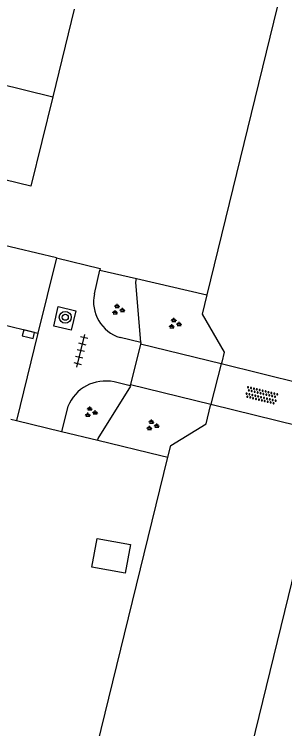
# Model space of a CAD drawing. Extents: x 128000 to 131008, y 398996 to 402500.
# Drawn here: x 128220.62 to 128238.65, y 399514.1 to 399561.75 of the extents above; entities that cross this region are included whole.
import ezdxf

# ---------------------------------------------------------------- set-up
doc = ezdxf.new("R2010")
doc.units = 0
for name, color, linetype in [('gg-afsc-erfafscheiding', 7, 'Continuous'), ('gg-afsc-muur', 7, 'Continuous'), ('gg-bbg-gedigitaliseerde bijgebouw', 7, 'Continuous'), ('gg-bbg-hoofdgebouw', 7, 'Continuous'), ('gg-bbg-tussenscheiding', 7, 'Continuous'), ('gg-knt-BGT kruinlijn', 7, 'Continuous'), ('gg-knt-verharding', 7, 'Continuous'), ('gg-knt-verharding nz', 7, 'Continuous'), ('gg-kntw-beschoeiing', 7, 'Continuous'), ('gg-kwrk-kunstwerk niveau 01', 7, 'Continuous'), ('gt-grn-vlakafsluiter', 7, 'Continuous'), ('gt-symb-boom', 7, 'Continuous'), ('gt-symb-groenvak', 7, 'Continuous'), ('gt-symb-kolk', 7, 'Continuous'), ('gt-symb-overige verharding', 7, 'Continuous'), ('gt-symb-tegel verharding', 7, 'Continuous')]:
    doc.layers.add(name, color=color, linetype=linetype)

# ---------------------------------------------------------------- blocks, each defined once
blk = doc.blocks.new('gt0-OVH')
at = {"layer": 'gt-symb-overige verharding'}
for points in [[(-0.972, 0.298), (-0.967, 0.308), (-0.965, 0.319), (-0.966, 0.33), (-0.971, 0.34), (-0.978, 0.348), (-0.988, 0.353), (-0.999, 0.355), (-1.01, 0.354), (-1.02, 0.349), (-1.028, 0.342), (-1.033, 0.332), (-1.035, 0.321), (-1.034, 0.31), (-1.029, 0.3), (-1.022, 0.292), (-1.012, 0.287), (-1.001, 0.285), (-0.99, 0.286), (-0.98, 0.291)], [(-0.872, 0.106), (-0.867, 0.116), (-0.865, 0.126), (-0.866, 0.137), (-0.871, 0.147), (-0.878, 0.156), (-0.888, 0.161), (-0.899, 0.163), (-0.91, 0.162), (-0.92, 0.157), (-0.928, 0.15), (-0.933, 0.14), (-0.935, 0.129), (-0.934, 0.118), (-0.929, 0.108), (-0.922, 0.1), (-0.912, 0.095), (-0.901, 0.092), (-0.89, 0.094), (-0.88, 0.098)], [(-0.772, 0.298), (-0.767, 0.308), (-0.765, 0.319), (-0.766, 0.33), (-0.771, 0.34), (-0.778, 0.348), (-0.788, 0.353), (-0.799, 0.355), (-0.81, 0.354), (-0.82, 0.349), (-0.828, 0.342), (-0.833, 0.332), (-0.835, 0.321), (-0.834, 0.31), (-0.829, 0.3), (-0.822, 0.292), (-0.812, 0.287), (-0.801, 0.285), (-0.79, 0.286), (-0.78, 0.291)], [(-0.672, 0.106), (-0.667, 0.116), (-0.665, 0.126), (-0.666, 0.137), (-0.671, 0.147), (-0.678, 0.156), (-0.688, 0.161), (-0.699, 0.163), (-0.71, 0.162), (-0.72, 0.157), (-0.728, 0.15), (-0.733, 0.14), (-0.735, 0.129), (-0.734, 0.118), (-0.729, 0.108), (-0.722, 0.1), (-0.712, 0.095), (-0.701, 0.092), (-0.69, 0.094), (-0.68, 0.098)], [(-0.572, 0.298), (-0.567, 0.308), (-0.565, 0.319), (-0.566, 0.33), (-0.571, 0.34), (-0.578, 0.348), (-0.588, 0.353), (-0.599, 0.355), (-0.61, 0.354), (-0.62, 0.349), (-0.628, 0.342), (-0.633, 0.332), (-0.635, 0.321), (-0.634, 0.31), (-0.629, 0.3), (-0.622, 0.292), (-0.612, 0.287), (-0.601, 0.285), (-0.59, 0.286), (-0.58, 0.291)], [(-0.472, 0.106), (-0.467, 0.116), (-0.465, 0.126), (-0.466, 0.137), (-0.471, 0.147), (-0.478, 0.156), (-0.488, 0.161), (-0.499, 0.163), (-0.51, 0.162), (-0.52, 0.157), (-0.528, 0.15), (-0.533, 0.14), (-0.535, 0.129), (-0.534, 0.118), (-0.529, 0.108), (-0.522, 0.1), (-0.512, 0.095), (-0.501, 0.092), (-0.49, 0.094), (-0.48, 0.098)], [(-0.372, 0.298), (-0.367, 0.308), (-0.365, 0.319), (-0.366, 0.33), (-0.371, 0.34), (-0.378, 0.348), (-0.388, 0.353), (-0.399, 0.355), (-0.41, 0.354), (-0.42, 0.349), (-0.428, 0.342), (-0.433, 0.332), (-0.435, 0.321), (-0.434, 0.31), (-0.429, 0.3), (-0.422, 0.292), (-0.412, 0.287), (-0.401, 0.285), (-0.39, 0.286), (-0.38, 0.291)], [(-0.272, 0.106), (-0.267, 0.116), (-0.265, 0.126), (-0.266, 0.137), (-0.271, 0.147), (-0.278, 0.156), (-0.288, 0.161), (-0.299, 0.163), (-0.31, 0.162), (-0.32, 0.157), (-0.328, 0.15), (-0.333, 0.14), (-0.335, 0.129), (-0.334, 0.118), (-0.329, 0.108), (-0.322, 0.1), (-0.312, 0.095), (-0.301, 0.092), (-0.29, 0.094), (-0.28, 0.098)], [(-0.172, 0.298), (-0.167, 0.308), (-0.165, 0.319), (-0.166, 0.33), (-0.171, 0.34), (-0.178, 0.348), (-0.188, 0.353), (-0.199, 0.355), (-0.21, 0.354), (-0.22, 0.349), (-0.228, 0.342), (-0.233, 0.332), (-0.235, 0.321), (-0.234, 0.31), (-0.229, 0.3), (-0.222, 0.292), (-0.212, 0.287), (-0.201, 0.285), (-0.19, 0.286), (-0.18, 0.291)], [(-0.072, 0.106), (-0.067, 0.116), (-0.065, 0.126), (-0.066, 0.137), (-0.071, 0.147), (-0.078, 0.156), (-0.088, 0.161), (-0.099, 0.163), (-0.11, 0.162), (-0.12, 0.157), (-0.128, 0.15), (-0.133, 0.14), (-0.135, 0.129), (-0.134, 0.118), (-0.129, 0.108), (-0.122, 0.1), (-0.112, 0.095), (-0.101, 0.092), (-0.09, 0.094), (-0.08, 0.098)], [(0.028, 0.298), (0.033, 0.308), (0.035, 0.319), (0.034, 0.33), (0.029, 0.34), (0.022, 0.348), (0.012, 0.353), (0.001, 0.355), (-0.01, 0.354), (-0.02, 0.349), (-0.028, 0.342), (-0.033, 0.332), (-0.035, 0.321), (-0.034, 0.31), (-0.029, 0.3), (-0.022, 0.292), (-0.012, 0.287), (-0.001, 0.285), (0.01, 0.286), (0.02, 0.291)], [(0.128, 0.106), (0.133, 0.116), (0.135, 0.126), (0.134, 0.137), (0.129, 0.147), (0.122, 0.156), (0.112, 0.161), (0.101, 0.163), (0.09, 0.162), (0.08, 0.157), (0.072, 0.15), (0.067, 0.14), (0.065, 0.129), (0.066, 0.118), (0.071, 0.108), (0.078, 0.1), (0.088, 0.095), (0.099, 0.092), (0.11, 0.094), (0.12, 0.098)], [(0.228, 0.298), (0.233, 0.308), (0.235, 0.319), (0.234, 0.33), (0.229, 0.34), (0.222, 0.348), (0.212, 0.353), (0.201, 0.355), (0.19, 0.354), (0.18, 0.349), (0.172, 0.342), (0.167, 0.332), (0.165, 0.321), (0.166, 0.31), (0.171, 0.3), (0.178, 0.292), (0.188, 0.287), (0.199, 0.285), (0.21, 0.286), (0.22, 0.291)], [(0.328, 0.106), (0.333, 0.116), (0.335, 0.126), (0.334, 0.137), (0.329, 0.147), (0.322, 0.156), (0.312, 0.161), (0.301, 0.163), (0.29, 0.162), (0.28, 0.157), (0.272, 0.15), (0.267, 0.14), (0.265, 0.129), (0.266, 0.118), (0.271, 0.108), (0.278, 0.1), (0.288, 0.095), (0.299, 0.092), (0.31, 0.094), (0.32, 0.098)], [(0.428, 0.298), (0.433, 0.308), (0.435, 0.319), (0.434, 0.33), (0.429, 0.34), (0.422, 0.348), (0.412, 0.353), (0.401, 0.355), (0.39, 0.354), (0.38, 0.349), (0.372, 0.342), (0.367, 0.332), (0.365, 0.321), (0.366, 0.31), (0.371, 0.3), (0.378, 0.292), (0.388, 0.287), (0.399, 0.285), (0.41, 0.286), (0.42, 0.291)], [(0.528, 0.106), (0.533, 0.116), (0.535, 0.126), (0.534, 0.137), (0.529, 0.147), (0.522, 0.156), (0.512, 0.161), (0.501, 0.163), (0.49, 0.162), (0.48, 0.157), (0.472, 0.15), (0.467, 0.14), (0.465, 0.129), (0.466, 0.118), (0.471, 0.108), (0.478, 0.1), (0.488, 0.095), (0.499, 0.092), (0.51, 0.094), (0.52, 0.098)], [(0.628, 0.298), (0.633, 0.308), (0.635, 0.319), (0.634, 0.33), (0.629, 0.34), (0.622, 0.348), (0.612, 0.353), (0.601, 0.355), (0.59, 0.354), (0.58, 0.349), (0.572, 0.342), (0.567, 0.332), (0.565, 0.321), (0.566, 0.31), (0.571, 0.3), (0.578, 0.292), (0.588, 0.287), (0.599, 0.285), (0.61, 0.286), (0.62, 0.291)], [(0.728, 0.106), (0.733, 0.116), (0.735, 0.126), (0.734, 0.137), (0.729, 0.147), (0.722, 0.156), (0.712, 0.161), (0.701, 0.163), (0.69, 0.162), (0.68, 0.157), (0.672, 0.15), (0.667, 0.14), (0.665, 0.129), (0.666, 0.118), (0.671, 0.108), (0.678, 0.1), (0.688, 0.095), (0.699, 0.092), (0.71, 0.094), (0.72, 0.098)], [(0.828, 0.298), (0.833, 0.308), (0.835, 0.319), (0.834, 0.33), (0.829, 0.34), (0.822, 0.348), (0.812, 0.353), (0.801, 0.355), (0.79, 0.354), (0.78, 0.349), (0.772, 0.342), (0.767, 0.332), (0.765, 0.321), (0.766, 0.31), (0.771, 0.3), (0.778, 0.292), (0.788, 0.287), (0.799, 0.285), (0.81, 0.286), (0.82, 0.291)], [(0.928, 0.106), (0.933, 0.116), (0.935, 0.126), (0.934, 0.137), (0.929, 0.147), (0.922, 0.156), (0.912, 0.161), (0.901, 0.163), (0.89, 0.162), (0.88, 0.157), (0.872, 0.15), (0.867, 0.14), (0.865, 0.129), (0.866, 0.118), (0.871, 0.108), (0.878, 0.1), (0.888, 0.095), (0.899, 0.092), (0.91, 0.094), (0.92, 0.098)], [(1.028, 0.298), (1.033, 0.308), (1.035, 0.319), (1.034, 0.33), (1.029, 0.34), (1.022, 0.348), (1.012, 0.353), (1.001, 0.355), (0.99, 0.354), (0.98, 0.349), (0.972, 0.342), (0.967, 0.332), (0.965, 0.321), (0.966, 0.31), (0.971, 0.3), (0.978, 0.292), (0.988, 0.287), (0.999, 0.285), (1.01, 0.286), (1.02, 0.291)], [(-0.972, -0.142), (-0.967, -0.132), (-0.965, -0.121), (-0.966, -0.11), (-0.971, -0.1), (-0.978, -0.092), (-0.988, -0.087), (-0.999, -0.085), (-1.01, -0.086), (-1.02, -0.091), (-1.028, -0.098), (-1.033, -0.108), (-1.035, -0.119), (-1.034, -0.13), (-1.029, -0.14), (-1.022, -0.148), (-1.012, -0.153), (-1.001, -0.155), (-0.99, -0.154), (-0.98, -0.149)], [(-0.872, -0.334), (-0.867, -0.324), (-0.865, -0.314), (-0.866, -0.303), (-0.871, -0.293), (-0.878, -0.284), (-0.888, -0.279), (-0.899, -0.277), (-0.91, -0.278), (-0.92, -0.283), (-0.928, -0.29), (-0.933, -0.3), (-0.935, -0.311), (-0.934, -0.322), (-0.929, -0.332), (-0.922, -0.34), (-0.912, -0.345), (-0.901, -0.348), (-0.89, -0.346), (-0.88, -0.342)], [(-0.772, -0.142), (-0.767, -0.132), (-0.765, -0.121), (-0.766, -0.11), (-0.771, -0.1), (-0.778, -0.092), (-0.788, -0.087), (-0.799, -0.085), (-0.81, -0.086), (-0.82, -0.091), (-0.828, -0.098), (-0.833, -0.108), (-0.835, -0.119), (-0.834, -0.13), (-0.829, -0.14), (-0.822, -0.148), (-0.812, -0.153), (-0.801, -0.155), (-0.79, -0.154), (-0.78, -0.149)], [(-0.672, -0.334), (-0.667, -0.324), (-0.665, -0.314), (-0.666, -0.303), (-0.671, -0.293), (-0.678, -0.284), (-0.688, -0.279), (-0.699, -0.277), (-0.71, -0.278), (-0.72, -0.283), (-0.728, -0.29), (-0.733, -0.3), (-0.735, -0.311), (-0.734, -0.322), (-0.729, -0.332), (-0.722, -0.34), (-0.712, -0.345), (-0.701, -0.348), (-0.69, -0.346), (-0.68, -0.342)], [(-0.572, -0.142), (-0.567, -0.132), (-0.565, -0.121), (-0.566, -0.11), (-0.571, -0.1), (-0.578, -0.092), (-0.588, -0.087), (-0.599, -0.085), (-0.61, -0.086), (-0.62, -0.091), (-0.628, -0.098), (-0.633, -0.108), (-0.635, -0.119), (-0.634, -0.13), (-0.629, -0.14), (-0.622, -0.148), (-0.612, -0.153), (-0.601, -0.155), (-0.59, -0.154), (-0.58, -0.149)], [(-0.472, -0.334), (-0.467, -0.324), (-0.465, -0.314), (-0.466, -0.303), (-0.471, -0.293), (-0.478, -0.284), (-0.488, -0.279), (-0.499, -0.277), (-0.51, -0.278), (-0.52, -0.283), (-0.528, -0.29), (-0.533, -0.3), (-0.535, -0.311), (-0.534, -0.322), (-0.529, -0.332), (-0.522, -0.34), (-0.512, -0.345), (-0.501, -0.348), (-0.49, -0.346), (-0.48, -0.342)], [(-0.372, -0.142), (-0.367, -0.132), (-0.365, -0.121), (-0.366, -0.11), (-0.371, -0.1), (-0.378, -0.092), (-0.388, -0.087), (-0.399, -0.085), (-0.41, -0.086), (-0.42, -0.091), (-0.428, -0.098), (-0.433, -0.108), (-0.435, -0.119), (-0.434, -0.13), (-0.429, -0.14), (-0.422, -0.148), (-0.412, -0.153), (-0.401, -0.155), (-0.39, -0.154), (-0.38, -0.149)], [(-0.272, -0.334), (-0.267, -0.324), (-0.265, -0.314), (-0.266, -0.303), (-0.271, -0.293), (-0.278, -0.284), (-0.288, -0.279), (-0.299, -0.277), (-0.31, -0.278), (-0.32, -0.283), (-0.328, -0.29), (-0.333, -0.3), (-0.335, -0.311), (-0.334, -0.322), (-0.329, -0.332), (-0.322, -0.34), (-0.312, -0.345), (-0.301, -0.348), (-0.29, -0.346), (-0.28, -0.342)], [(-0.172, -0.142), (-0.167, -0.132), (-0.165, -0.121), (-0.166, -0.11), (-0.171, -0.1), (-0.178, -0.092), (-0.188, -0.087), (-0.199, -0.085), (-0.21, -0.086), (-0.22, -0.091), (-0.228, -0.098), (-0.233, -0.108), (-0.235, -0.119), (-0.234, -0.13), (-0.229, -0.14), (-0.222, -0.148), (-0.212, -0.153), (-0.201, -0.155), (-0.19, -0.154), (-0.18, -0.149)], [(-0.072, -0.334), (-0.067, -0.324), (-0.065, -0.314), (-0.066, -0.303), (-0.071, -0.293), (-0.078, -0.284), (-0.088, -0.279), (-0.099, -0.277), (-0.11, -0.278), (-0.12, -0.283), (-0.128, -0.29), (-0.133, -0.3), (-0.135, -0.311), (-0.134, -0.322), (-0.129, -0.332), (-0.122, -0.34), (-0.112, -0.345), (-0.101, -0.348), (-0.09, -0.346), (-0.08, -0.342)], [(0.028, -0.142), (0.033, -0.132), (0.035, -0.121), (0.034, -0.11), (0.029, -0.1), (0.022, -0.092), (0.012, -0.087), (0.001, -0.085), (-0.01, -0.086), (-0.02, -0.091), (-0.028, -0.098), (-0.033, -0.108), (-0.035, -0.119), (-0.034, -0.13), (-0.029, -0.14), (-0.022, -0.148), (-0.012, -0.153), (-0.001, -0.155), (0.01, -0.154), (0.02, -0.149)], [(0.128, -0.334), (0.133, -0.324), (0.135, -0.314), (0.134, -0.303), (0.129, -0.293), (0.122, -0.284), (0.112, -0.279), (0.101, -0.277), (0.09, -0.278), (0.08, -0.283), (0.072, -0.29), (0.067, -0.3), (0.065, -0.311), (0.066, -0.322), (0.071, -0.332), (0.078, -0.34), (0.088, -0.345), (0.099, -0.348), (0.11, -0.346), (0.12, -0.342)], [(0.228, -0.142), (0.233, -0.132), (0.235, -0.121), (0.234, -0.11), (0.229, -0.1), (0.222, -0.092), (0.212, -0.087), (0.201, -0.085), (0.19, -0.086), (0.18, -0.091), (0.172, -0.098), (0.167, -0.108), (0.165, -0.119), (0.166, -0.13), (0.171, -0.14), (0.178, -0.148), (0.188, -0.153), (0.199, -0.155), (0.21, -0.154), (0.22, -0.149)], [(0.328, -0.334), (0.333, -0.324), (0.335, -0.314), (0.334, -0.303), (0.329, -0.293), (0.322, -0.284), (0.312, -0.279), (0.301, -0.277), (0.29, -0.278), (0.28, -0.283), (0.272, -0.29), (0.267, -0.3), (0.265, -0.311), (0.266, -0.322), (0.271, -0.332), (0.278, -0.34), (0.288, -0.345), (0.299, -0.348), (0.31, -0.346), (0.32, -0.342)], [(0.428, -0.142), (0.433, -0.132), (0.435, -0.121), (0.434, -0.11), (0.429, -0.1), (0.422, -0.092), (0.412, -0.087), (0.401, -0.085), (0.39, -0.086), (0.38, -0.091), (0.372, -0.098), (0.367, -0.108), (0.365, -0.119), (0.366, -0.13), (0.371, -0.14), (0.378, -0.148), (0.388, -0.153), (0.399, -0.155), (0.41, -0.154), (0.42, -0.149)], [(0.528, -0.334), (0.533, -0.324), (0.535, -0.314), (0.534, -0.303), (0.529, -0.293), (0.522, -0.284), (0.512, -0.279), (0.501, -0.277), (0.49, -0.278), (0.48, -0.283), (0.472, -0.29), (0.467, -0.3), (0.465, -0.311), (0.466, -0.322), (0.471, -0.332), (0.478, -0.34), (0.488, -0.345), (0.499, -0.348), (0.51, -0.346), (0.52, -0.342)], [(0.628, -0.142), (0.633, -0.132), (0.635, -0.121), (0.634, -0.11), (0.629, -0.1), (0.622, -0.092), (0.612, -0.087), (0.601, -0.085), (0.59, -0.086), (0.58, -0.091), (0.572, -0.098), (0.567, -0.108), (0.565, -0.119), (0.566, -0.13), (0.571, -0.14), (0.578, -0.148), (0.588, -0.153), (0.599, -0.155), (0.61, -0.154), (0.62, -0.149)], [(0.728, -0.334), (0.733, -0.324), (0.735, -0.314), (0.734, -0.303), (0.729, -0.293), (0.722, -0.284), (0.712, -0.279), (0.701, -0.277), (0.69, -0.278), (0.68, -0.283), (0.672, -0.29), (0.667, -0.3), (0.665, -0.311), (0.666, -0.322), (0.671, -0.332), (0.678, -0.34), (0.688, -0.345), (0.699, -0.348), (0.71, -0.346), (0.72, -0.342)], [(0.828, -0.142), (0.833, -0.132), (0.835, -0.121), (0.834, -0.11), (0.829, -0.1), (0.822, -0.092), (0.812, -0.087), (0.801, -0.085), (0.79, -0.086), (0.78, -0.091), (0.772, -0.098), (0.767, -0.108), (0.765, -0.119), (0.766, -0.13), (0.771, -0.14), (0.778, -0.148), (0.788, -0.153), (0.799, -0.155), (0.81, -0.154), (0.82, -0.149)], [(0.928, -0.334), (0.933, -0.324), (0.935, -0.314), (0.934, -0.303), (0.929, -0.293), (0.922, -0.284), (0.912, -0.279), (0.901, -0.277), (0.89, -0.278), (0.88, -0.283), (0.872, -0.29), (0.867, -0.3), (0.865, -0.311), (0.866, -0.322), (0.871, -0.332), (0.878, -0.34), (0.888, -0.345), (0.899, -0.348), (0.91, -0.346), (0.92, -0.342)], [(1.028, -0.142), (1.033, -0.132), (1.035, -0.121), (1.034, -0.11), (1.029, -0.1), (1.022, -0.092), (1.012, -0.087), (1.001, -0.085), (0.99, -0.086), (0.98, -0.091), (0.972, -0.098), (0.967, -0.108), (0.965, -0.119), (0.966, -0.13), (0.971, -0.14), (0.978, -0.148), (0.988, -0.153), (0.999, -0.155), (1.01, -0.154), (1.02, -0.149)]]:
    blk.add_lwpolyline(points, close=True, dxfattribs=at)
blk = doc.blocks.new('gt0-TEG1')
at = {"layer": 'gt-symb-tegel verharding'}
for p, q in [((-1.125, 0), (1.125, 0)), ((-0.9, -0.25), (-0.9, 0.25)), ((-0.45, -0.25), (-0.45, 0.25)), ((0, -0.25), (0, 0.25)), ((0.45, -0.25), (0.45, 0.25)), ((0.9, -0.25), (0.9, 0.25))]:
    blk.add_line(p, q, dxfattribs=at)
blk = doc.blocks.new('gt0-KOLK')
at = {"layer": 'gt-symb-kolk'}
blk.add_lwpolyline([(0, 0), (0.375, 0), (0.375, 0.4), (-0.375, 0.4), (-0.375, 0), (0, 0)], dxfattribs=at)
blk = doc.blocks.new('gt0-GRVAK')
at = {"layer": 'gt-symb-groenvak'}
for p, q in [((-0.11, 0.189), (-0.228, 0.24)), ((-0.182, 0.153), (0.088, 0.153)), ((-0.091, 0.211), (-0.156, 0.322)), ((-0.047, 0.214), (-0.047, 0.393)), ((-0.004, 0.211), (0.061, 0.322)), ((0.015, 0.189), (0.133, 0.24)), ((0.262, -0.052), (0.197, 0.059)), ((0.305, -0.049), (0.305, 0.13)), ((0.349, -0.052), (0.414, 0.059)), ((-0.245, -0.228), (-0.363, -0.177)), ((-0.318, -0.264), (-0.047, -0.264)), ((-0.226, -0.206), (-0.291, -0.095)), ((-0.183, -0.203), (-0.183, -0.024)), ((-0.139, -0.206), (-0.074, -0.095)), ((-0.12, -0.228), (-0.002, -0.177)), ((0.243, -0.074), (0.125, -0.023)), ((0.17, -0.11), (0.441, -0.11)), ((0.368, -0.074), (0.486, -0.023))]:
    blk.add_line(p, q, dxfattribs=at)
blk = doc.blocks.new('gt0-BOOM')
at = {"layer": 'gt-symb-boom'}
for radius in [0.4, 0.2]:
    blk.add_circle((0, 0), radius, dxfattribs=at)

msp = doc.modelspace()

# ---------------------------------------------------------------- linework, layer by layer
at = {"layer": 'gg-afsc-erfafscheiding'}
for p, q in [((128226.316, 399544.695), (128228.777, 399544.122)), ((128228.777, 399544.122), (128233.46, 399543.031))]:
    msp.add_line(p, q, dxfattribs=at)
at = {"layer": 'gg-afsc-muur'}
for p, q in [((128220.403, 399534.741), (128220.773, 399534.656)), ((128220.773, 399534.656), (128223.759, 399533.933)), ((128223.759, 399533.933), (128226.194, 399533.344)), ((128226.194, 399533.344), (128230.401, 399532.325))]:
    msp.add_line(p, q, dxfattribs=at)
at = {"layer": 'gg-bbg-gedigitaliseerde bijgebouw'}
msp.add_lwpolyline([(128225.792, 399524.878), (128226.143, 399526.79), (128228.368, 399526.381), (128228.017, 399524.469), (128225.792, 399524.878)], dxfattribs=at)
at = {"layer": 'gg-bbg-hoofdgebouw'}
msp.add_line((128224.618, 399562.088), (128223.189, 399556.244), dxfattribs=at)
msp.add_lwpolyline([(128223.189, 399556.244), (128221.73, 399550.281), (128215.6, 399551.78), (128214.591, 399547.63)], dxfattribs=at)
at = {"layer": 'gg-bbg-tussenscheiding'}
msp.add_line((128212.703, 399558.823), (128223.189, 399556.244), dxfattribs=at)
at = {"layer": 'gg-knt-BGT kruinlijn'}
for points in [[(128229.06, 399539.857), (128228.72, 399543.89), (128228.777, 399544.122)], [(128226.194, 399533.344), (128226.22, 399533.45), (128228.39, 399536.958)]]:
    msp.add_lwpolyline(points, dxfattribs=at)
at = {"layer": 'gg-knt-verharding'}
for p, q in [((128223.442, 399545.498), (128215.897, 399547.315)), ((128223.442, 399545.498), (128222.199, 399540.493)), ((128225.96, 399543.11), (128226.316, 399544.695)), ((128222.199, 399540.493), (128220.773, 399534.656)), ((128229.06, 399539.857), (128227.689, 399540.191)), ((128229.06, 399539.857), (128229.035, 399539.753)), ((128228.352, 399536.967), (128227.28, 399537.23)), ((128228.352, 399536.967), (128228.374, 399537.055)), ((128228.39, 399536.958), (128228.352, 399536.967)), ((128224.2, 399535.581), (128223.759, 399533.933))]:
    msp.add_line(p, q, dxfattribs=at)
for points in [[(128223.442, 399545.498), (128226.34, 399544.8), (128226.316, 399544.695)], [(128224.408, 399540.681), (128223.248, 399540.948), (128223.552, 399542.268), (128224.734, 399541.976), (128224.408, 399540.681)]]:
    msp.add_lwpolyline(points, dxfattribs=at)
for centre, radius, start, end in [((128228.391, 399542.578), 2.488, 167.6612, 253.6176), ((128226.705, 399534.603), 2.689, 77.6503, 158.6779)]:
    msp.add_arc(centre, radius, start, end, dxfattribs=at)
at = {"layer": 'gg-knt-verharding nz'}
msp.add_line((128214.656, 399542.334), (128222.199, 399540.493), dxfattribs=at)
at = {"layer": 'gg-kntw-beschoeiing'}
for p, q in [((128234.417, 399538.43), (128233.732, 399535.736)), ((128234.446, 399538.544), (128234.417, 399538.43)), ((128233.732, 399535.736), (128233.71, 399535.65)), ((128222.957, 399500), (128230.862, 399532.213))]:
    msp.add_line(p, q, dxfattribs=at)
for points in [[(128250.37, 399602.43), (128247.53, 399600.63), (128233.46, 399543.031)], [(128233.46, 399543.031), (128233.15, 399541.76), (128234.61, 399539.21), (128234.446, 399538.544)], [(128230.862, 399532.213), (128231.05, 399532.98), (128233.41, 399534.44), (128233.71, 399535.65)], [(128240.382, 399531.519), (128240.8, 399530.83), (128233.27, 399500)]]:
    msp.add_lwpolyline(points, dxfattribs=at)
at = {"layer": 'gg-kwrk-kunstwerk niveau 01'}
for p, q in [((128229.035, 399539.753), (128228.374, 399537.055)), ((128234.417, 399538.43), (128229.035, 399539.753)), ((128240.226, 399537.002), (128234.417, 399538.43)), ((128228.374, 399537.055), (128233.732, 399535.736)), ((128233.732, 399535.736), (128239.581, 399534.296))]:
    msp.add_line(p, q, dxfattribs=at)
at = {"layer": 'gt-grn-vlakafsluiter'}
msp.add_line((128230.401, 399532.325), (128230.862, 399532.213), dxfattribs=at)

# ---------------------------------------------------------------- block references
at = {"layer": 'gt-symb-boom'}
msp.add_blockref('gt0-BOOM', (128224.024, 399541.539), dxfattribs=at)
at = {"layer": 'gt-symb-groenvak'}
for p in [(128227.533, 399542.044), (128231.313, 399541.108), (128225.702, 399535.206), (128229.813, 399534.329)]:
    msp.add_blockref('gt0-GRVAK', p, dxfattribs=at)
at = {"layer": 'gt-symb-kolk', "rotation": -13.716469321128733}
msp.add_blockref('gt0-KOLK', (128221.521, 399540.223), dxfattribs=at)
at = {"layer": 'gt-symb-overige verharding', "rotation": -13.772145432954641}
msp.add_blockref('gt0-OVH', (128237.101, 399536.329), dxfattribs=at)
at = {"layer": 'gt-symb-tegel verharding', "rotation": 76.28353067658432}
msp.add_blockref('gt0-TEG1', (128225.063, 399539.31), dxfattribs=at)

doc.saveas('drawing.dxf')
